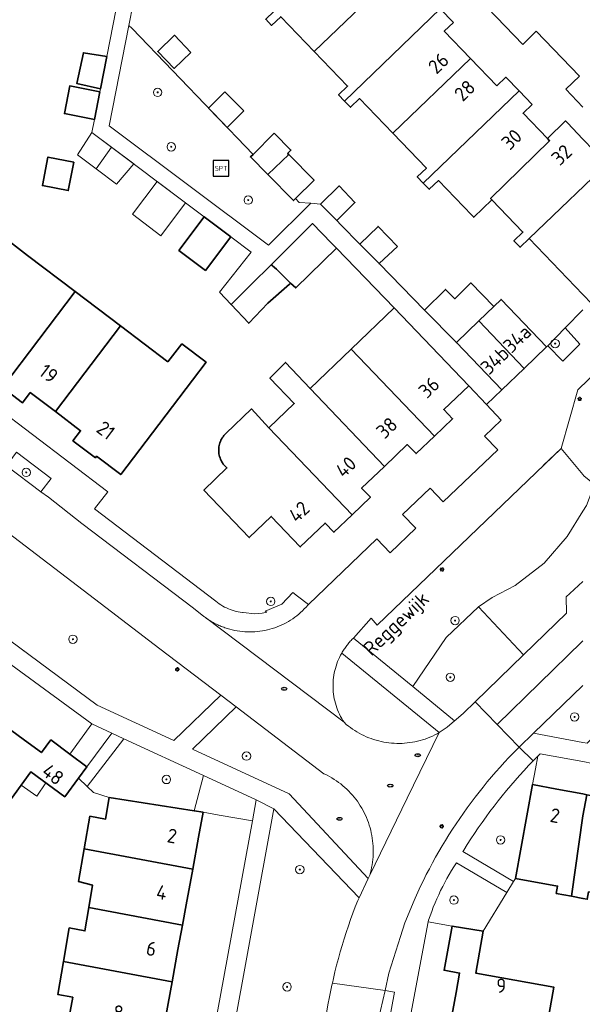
# Model space of a CAD drawing. Header units: metres. Extents: x 152610 to 160096, y 456114 to 462495.
# Tile 587 of 938: x 158446 to 158500, y 460274 to 460368. Entities that reach past the tile are written whole.
import ezdxf
from ezdxf.enums import TextEntityAlignment as Align

# ---------------------------------------------------------------- set-up
doc = ezdxf.new("R2010")
doc.units = ezdxf.units.M
doc.header["$LTSCALE"] = 0.5
doc.layers.get('0').update_dxf_attribs({"linetype": 'CONTINUOUS'})
for name, color, linetype, lineweight in [('B-PV-GR-BEPLANTING_CULTUUR_BODEMBEDEKKER-GV', 251, 'CONTINUOUS', 18), ('B-PV-GR-BEPLANTING_CULTUUR_BOSPLANTSOEN-GV', 251, 'CONTINUOUS', 18), ('B-PV-GR-BEPLANTING_CULTUUR_HEESTERS-GV', 251, 'CONTINUOUS', 18), ('B-PV-GR-BOOM-S', 251, 'CONTINUOUS', 25), ('B-PV-GR-HAAG-GV', 251, 'CONTINUOUS', 13), ('B-PV-IE-MEUBILAIR-S', 251, 'CONTINUOUS', 25), ('B-PV-IE-MEUBILAIR_WEGMEUBILAIR-S', 251, 'CONTINUOUS', 25), ('B-PV-IE-TERREINAFSCHEIDING_KUNSTMATIG_MUUR-G', 251, 'IE-TERREINAFSCHEIDING_KUNSTMATIG-SO', 18), ('B-PV-OG-BEBOUWING-GV', 6, 'CONTINUOUS', 35), ('B-PV-OG-BEBOUWING-T18', 1, 'CONTINUOUS', 18), ('B-PV-OG-BEBOUWING_SCHUUR-GV', 251, 'CONTINUOUS', 18), ('B-PV-OG-TERREIN_BEGROEID-GV', 251, 'CONTINUOUS', 18), ('B-PV-OG-TOPOGRAFIE-T18', 1, 'CONTINUOUS', 18), ('B-PV-VH-GESLOTENVERHARDING_ASFALT-GV', 251, 'CONTINUOUS', 18), ('B-PV-VH-ONVERHARD_ZAND-GV', 251, 'CONTINUOUS', 18), ('B-PV-VH-OPENVERHARDING_BETONSTRAATSTEEN-GV', 251, 'CONTINUOUS', 18), ('B-PV-VH-OPENVERHARDING_TEGEL-GV', 251, 'CONTINUOUS', 18)]:
    doc.layers.add(name, color=color, linetype=linetype, lineweight=lineweight)
doc.styles.add('NLCS-ISO', font='NLCS-ISO.ttf')
doc.styles.add('NLCS-ISO-M750-T18', font='NLCS-ISO.ttf', dxfattribs={"height": 1.35})
doc.linetypes.add('IE-TERREINAFSCHEIDING_KUNSTMATIG-SO', pattern='A,4,[82,NLCS.SHX,S=0.75,R=90,X=0,Y=0],4,-2', length=10)

# ---------------------------------------------------------------- blocks, each defined once
blk = doc.blocks.new('SIE-MEUBILAIR_PAAL_LICHTMAST-SO')
for points in [[(-0.62, 0), (-1, 0)], [(-0.71, 0.71), (-0.44, 0.44)], [(0, 1), (0, 0.62)], [(0.44, 0.44), (0.71, 0.71)], [(1, 0), (0.62, 0)], [(-0.71, -0.71), (-0.44, -0.44)], [(0, -0.62), (0, -1)], [(0.44, -0.44), (0.71, -0.71)]]:
    blk.add_lwpolyline(points)
blk.add_circle((0, 0), 0.5)
blk = doc.blocks.new('SIE-MEUBILAIR_PUT_RIOOLPUT-SO')
blk.add_ellipse((0, 0), major_axis=(1.25, 0), ratio=0.54)
at = {"style": 'NLCS-ISO'}
blk.add_text('ri', height=0.75, dxfattribs=at).set_placement((-0.04, 0.07), align=Align.MIDDLE_CENTER)
blk = doc.blocks.new('SIE-WEG_SPEELTOESTEL-SO')
at = {"flags": 128}
blk.add_lwpolyline([(-3.75, -3.75), (3.75, -3.75), (3.75, 3.75), (-3.75, 3.75)], close=True, dxfattribs=at)
at = {"style": 'NLCS-ISO'}
blk.add_text('SPT', height=2.25, dxfattribs=at).set_placement((0, 0), align=Align.MIDDLE_CENTER)
blk = doc.blocks.new('SGR-BOOM_GBKN-SO')
at = {"linetype": 'ByBlock', "lineweight": 18}
h = blk.add_hatch(color=0, dxfattribs=at)
h.dxf.hatch_style = 1
edge = h.paths.add_edge_path()
edge.add_arc((0, 0), 0.25, 0, 360)
at = {"color": 0, "linetype": 'ByBlock', "lineweight": 18}
for radius in [2, 0.25]:
    blk.add_circle((0, 0), radius, dxfattribs=at)
at = {"color": 0, "linetype": 'ByBlock', "lineweight": 18, "style": 'NLCS-ISO'}
blk.add_attdef('SOORT', (2.5, 0), '', height=1.5, dxfattribs=at)

msp = doc.modelspace()

# ---------------------------------------------------------------- linework, layer by layer
at = {"layer": 'B-PV-GR-BEPLANTING_CULTUUR_BODEMBEDEKKER-GV', "flags": 128}
msp.add_lwpolyline([(158449.47, 460323.97), (158446.17, 460326.47), (158445.195, 460325.164), (158448.485, 460322.704)], close=True, dxfattribs=at)
at = {"layer": 'B-PV-GR-BEPLANTING_CULTUUR_BOSPLANTSOEN-GV', "flags": 128}
for points in [[(158500, 460332.851), (158499.52, 460332.39), (158497.92, 460326.8), (158500, 460324.337)], [(158500, 460320.85), (158498.508, 460318.46), (158496.328, 460315.918), (158493.56, 460313.795), (158491.365, 460312.66), (158490.085, 460311.761), (158494.369, 460307.206), (158498.45, 460311.15), (158498.41, 460312.72), (158498.77, 460313.02), (158500, 460314.178)]]:
    msp.add_lwpolyline(points, dxfattribs=at)
at = {"layer": 'B-PV-GR-BEPLANTING_CULTUUR_HEESTERS-GV', "flags": 128}
for points in [[(158499.703, 460336.71), (158498.327, 460338.28), (158496.658, 460336.569), (158498.081, 460335.118)], [(158455.23, 460299.76), (158453.324, 460300.647), (158451.235, 460297.759), (158452.84, 460296.55)], [(158454.982, 460293.64), (158463.054, 460292.373), (158463.933, 460295.737), (158456.35, 460299.23), (158452.87, 460294.694), (158453.48, 460294.12)], [(158495.487, 460296.385), (158495.704, 460297.574), (158495.49, 460297.357), (158495.278, 460297.138), (158494.84, 460296.679), (158494.408, 460296.214), (158493.981, 460295.744), (158493.561, 460295.268), (158493.146, 460294.787), (158492.738, 460294.301), (158492.336, 460293.81), (158491.94, 460293.314), (158491.551, 460292.813), (158491.167, 460292.307), (158490.79, 460291.797), (158490.42, 460291.281), (158490.056, 460290.761), (158489.699, 460290.236), (158489.348, 460289.707), (158489.004, 460289.174), (158488.667, 460288.636), (158488.585, 460288.503), (158493.4, 460285.67), (158493.586, 460285.953), (158495.21, 460294.87)], [(158492.783, 460284.616), (158487.977, 460287.426), (158487.742, 460287.063), (158487.515, 460286.696), (158487.294, 460286.325), (158487.08, 460285.95), (158486.873, 460285.571), (158486.673, 460285.188), (158486.48, 460284.801), (158486.294, 460284.411), (158486.116, 460284.017), (158485.945, 460283.621), (158485.781, 460283.221), (158485.625, 460282.818), (158485.476, 460282.413), (158485.334, 460282.004), (158485.28, 460281.84), (158487.57, 460281.43), (158490.529, 460280.931)]]:
    msp.add_lwpolyline(points, close=True, dxfattribs=at)
at = {"layer": 'B-PV-GR-HAAG-GV', "flags": 128}
msp.add_lwpolyline([(158480.398, 460271.408), (158479.43, 460266.23), (158477.219, 460255.883), (158478.51, 460255.65), (158482.105, 460275.134), (158481.197, 460275.302), (158480.769, 460273.39)], close=True, dxfattribs=at)
at = {"layer": 'B-PV-IE-TERREINAFSCHEIDING_KUNSTMATIG_MUUR-G', "flags": 128}
msp.add_lwpolyline([(158496.239, 460325.186), (158497.92, 460326.8), (158499.52, 460332.39), (158501.52, 460334.31)], dxfattribs=at)
at = {"layer": 'B-PV-OG-BEBOUWING-GV', "flags": 128}
for points in [[(158480.2, 460375.06), (158478.95, 460376.36), (158469.851, 460367.599), (158470.41, 460367.01), (158471.28, 460367.84), (158474.45, 460364.54), (158481.83, 460371.64), (158479.34, 460374.23)], [(158484.33, 460369.04), (158481.83, 460371.64), (158474.45, 460364.54), (158477.63, 460361.24), (158476.77, 460360.41), (158477.33, 460359.82), (158486.44, 460368.58), (158485.19, 460369.88)], [(158487.69, 460367.28), (158486.44, 460368.58), (158477.33, 460359.82), (158477.9, 460359.23), (158478.77, 460360.06), (158481.94, 460356.76), (158489.32, 460363.86), (158486.82, 460366.45)], [(158462.733, 460364.448), (158461.174, 460366.07), (158459.588, 460364.546), (158461.147, 460362.923)], [(158454.739, 460364.052), (158452.521, 460364.418), (158451.909, 460361.492), (158454.142, 460360.991)], [(158491.82, 460361.26), (158489.32, 460363.86), (158481.94, 460356.76), (158485.12, 460353.46), (158484.25, 460352.62), (158484.82, 460352.03), (158493.93, 460360.8), (158492.68, 460362.09)], [(158454.087, 460360.713), (158451.228, 460361.27), (158450.712, 460358.638), (158453.571, 460358.081)], [(158495.18, 460359.5), (158493.93, 460360.8), (158484.82, 460352.03), (158485.39, 460351.44), (158486.26, 460352.27), (158489.43, 460348.97), (158489.62, 460348.78), (158491.35, 460350.44), (158491.223, 460350.574), (158496.83, 460356.049), (158496.62, 460356.27), (158494.31, 460358.67)], [(158498.54, 460357.74), (158498.35, 460357.93), (158496.62, 460356.27), (158496.83, 460356.049), (158491.223, 460350.574), (158491.35, 460350.44), (158494.3, 460347.37), (158493.44, 460346.54), (158494.031, 460345.929), (158494.9, 460346.75), (158503.15, 460354.68), (158501.896, 460355.976), (158501.03, 460355.14), (158500, 460356.216)], [(158470.668, 460356.758), (158468.648, 460354.759), (158468.398, 460354.511), (158470.061, 460352.831), (158472.038, 460354.731), (158471.926, 460354.844), (158472.248, 460355.162)], [(158451.594, 460354.016), (158449.14, 460354.493), (158448.617, 460351.792), (158451.071, 460351.315)], [(158472.038, 460354.731), (158470.061, 460352.831), (158472.497, 460350.37), (158472.687, 460350.558), (158474.446, 460352.299)], [(158504.398, 460353.379), (158503.15, 460354.68), (158494.9, 460346.75), (158500, 460341.454), (158500.85, 460340.57), (158505.35, 460344.9), (158503.34, 460346.99), (158506.21, 460349.76), (158503.53, 460352.55)], [(158476.595, 460348.485), (158478.334, 460350.186), (158476.822, 460351.753), (158475.07, 460350.04)], [(158466.522, 460346.932), (158464.004, 460348.825), (158461.6, 460345.628), (158464.118, 460343.735)], [(158472.22, 460342.529), (158472.698, 460342.069), (158476.574, 460345.84), (158476.118, 460346.311), (158474.31, 460348.18), (158472.181, 460346.066), (158470.391, 460344.29), (158470.505, 460344.181), (158470.86, 460343.839)], [(158482.375, 460345.995), (158480.534, 460347.905), (158478.8, 460346.236), (158480.623, 460344.376)], [(158447.22, 460345.16), (158444.911, 460346.909), (158441.142, 460341.929), (158443.45, 460340.18), (158441.038, 460336.992), (158443.64, 460335.02), (158442.92, 460334.06), (158444.83, 460332.61), (158451.74, 460341.73)], [(158472.105, 460342.428), (158472.22, 460342.529), (158470.86, 460343.839), (158470.505, 460344.181), (158470.391, 460344.29), (158468.482, 460342.395), (158466.56, 460340.49), (158468.242, 460338.705), (158470.052, 460340.616)], [(158484.951, 460339.96), (158487.97, 460336.88), (158490.1, 460338.93), (158491.53, 460340.306), (158489.343, 460342.537), (158487.816, 460341.04), (158486.952, 460341.921)], [(158456.05, 460338.47), (158451.74, 460341.73), (158444.83, 460332.61), (158446.74, 460331.16), (158447.47, 460332.12), (158449.86, 460330.31)], [(158496.55, 460336.46), (158492.22, 460340.97), (158491.53, 460340.306), (158490.1, 460338.93), (158494.42, 460334.41)], [(158489.15, 460332.76), (158482.07, 460340.16), (158477.97, 460336.24), (158485.88, 460327.97), (158487.61, 460329.63), (158486.78, 460330.5)], [(158460.56, 460335.04), (158456.05, 460338.47), (158449.86, 460330.31), (158452.25, 460328.49), (158451.53, 460327.54), (158453.656, 460325.925), (158453.773, 460326.079), (158456.074, 460324.33), (158459.1, 460328.31), (158462.879, 460333.29), (158464.179, 460334.999), (158461.887, 460336.741)], [(158494.42, 460334.41), (158490.1, 460338.93), (158487.97, 460336.88), (158492.29, 460332.37)], [(158485.88, 460327.97), (158477.97, 460336.24), (158474.07, 460332.51), (158481.139, 460325.109), (158483.31, 460327.18), (158484.14, 460326.32)], [(158474.07, 460332.51), (158471.742, 460334.981), (158470.253, 460333.477), (158472.564, 460331.073), (158470.16, 460328.78), (158478.069, 460320.509), (158479.8, 460322.17), (158478.97, 460323.04), (158481.139, 460325.109)], [(158470.16, 460328.78), (158468.496, 460330.565), (158466.056, 460328.231), (158465.963, 460328.137), (158465.876, 460328.037), (158465.795, 460327.932), (158465.721, 460327.822), (158465.653, 460327.708), (158465.593, 460327.59), (158465.539, 460327.469), (158465.493, 460327.345), (158465.455, 460327.218), (158465.424, 460327.089), (158465.401, 460326.959), (158465.386, 460326.827), (158465.379, 460326.695), (158465.38, 460326.562), (158465.389, 460326.43), (158465.406, 460326.299), (158465.431, 460326.169), (158465.464, 460326.04), (158465.504, 460325.914), (158465.552, 460325.791), (158465.607, 460325.67), (158465.67, 460325.554), (158465.739, 460325.441), (158465.815, 460325.332), (158465.898, 460325.229), (158465.986, 460325.13), (158466.081, 460325.037), (158466.167, 460324.961), (158463.97, 460322.86), (158468.29, 460318.34), (158470.38, 460320.35), (158473.14, 460317.46), (158475.5, 460319.72), (158476.33, 460318.85), (158478.069, 460320.509)], [(158446.929, 460299.093), (158444.23, 460301.07), (158438.88, 460293.76), (158443.4, 460290.45), (158447.516, 460296.079), (158450.746, 460293.711), (158452.04, 460295.48), (158452.84, 460296.55), (158451.235, 460297.759), (158449.43, 460299.12), (158448.53, 460297.92)], [(158497.518, 460294.441), (158495.21, 460294.87), (158493.586, 460285.953), (158497.59, 460285.22), (158497.46, 460284.53), (158498.92, 460284.262), (158499.999, 460291.888), (158500.374, 460293.912), (158500, 460293.982)], [(158462.909, 460286.848), (158463.464, 460289.868), (158463.9, 460292.24), (158463.054, 460292.373), (158454.982, 460293.64), (158454.62, 460291.589), (158453.131, 460291.864), (158452.598, 460288.752)], [(158500.71, 460293.85), (158500.374, 460293.912), (158499.999, 460291.888), (158498.92, 460284.262), (158498.93, 460284.26), (158500, 460284.058), (158500.41, 460283.98), (158500.54, 460284.67), (158504.369, 460283.96), (158506.02, 460292.87), (158503.91, 460293.259)], [(158462.909, 460286.848), (158452.598, 460288.752), (158452.068, 460285.662), (158453.382, 460285.325), (158453.036, 460283.206), (158461.927, 460281.506), (158462.283, 460283.442)], [(158461.927, 460281.506), (158453.036, 460283.206), (158452.669, 460280.961), (158451.18, 460281.248), (158450.635, 460278.075), (158460.942, 460276.142), (158461.505, 460279.207)], [(158490.529, 460280.931), (158487.57, 460281.43), (158486.804, 460277.231), (158488.28, 460276.96), (158487.946, 460275.114), (158487.33, 460271.71), (158496.24, 460270.092), (158497.25, 460275.61), (158489.81, 460276.96)], [(158460.942, 460276.142), (158450.635, 460278.075), (158450.093, 460274.922), (158451.507, 460274.659), (158451.069, 460272.296), (158458.451, 460270.96), (158458.06, 460268.87), (158461.01, 460268.36), (158461.45, 460270.63), (158459.98, 460270.91), (158460.341, 460272.876)]]:
    msp.add_lwpolyline(points, close=True, dxfattribs=at)
at = {"layer": 'B-PV-OG-BEBOUWING_SCHUUR-GV', "flags": 128}
for points in [[(158467.77, 460358.894), (158465.956, 460360.698), (158464.422, 460359.156), (158466.196, 460357.31)], [(158453.728, 460353.377), (158455.198, 460355.446), (158453.33, 460356.85), (158451.973, 460354.704)], [(158457.304, 460353.862), (158455.198, 460355.446), (158453.728, 460353.377), (158455.655, 460351.914)], [(158462.235, 460350.155), (158459.534, 460352.185), (158457.174, 460349.063), (158459.87, 460347.025)], [(158448.956, 460295.024), (158447.516, 460296.079), (158446.596, 460294.82), (158448.087, 460293.779)]]:
    msp.add_lwpolyline(points, close=True, dxfattribs=at)
at = {"layer": 'B-PV-OG-TERREIN_BEGROEID-GV', "flags": 128}
for points in [[(158457.157, 460366.715), (158456.847, 460367.001), (158454.983, 460357.484), (158470.102, 460346.117), (158474.127, 460350.11), (158473.04, 460350.19), (158472.687, 460350.558), (158472.497, 460350.37), (158470.061, 460352.831), (158468.398, 460354.511), (158468.648, 460354.759)], [(158500, 460324.337), (158497.92, 460326.8), (158480.45, 460310.03), (158479.87, 460310.68), (158478.19, 460308.8), (158483.836, 460304.187), (158487.006, 460308.839), (158490.085, 460311.761), (158491.365, 460312.66), (158493.56, 460313.795), (158496.328, 460315.918), (158498.508, 460318.46), (158500, 460320.85), (158500.339, 460321.393), (158501.092, 460323.395), (158500.105, 460324.213)], [(158494.369, 460307.206), (158490.085, 460311.761), (158487.006, 460308.839), (158483.836, 460304.187), (158487.81, 460300.94), (158487.887, 460301.008), (158487.96, 460301.072), (158488.64, 460301.67), (158489.759, 460302.751)], [(158486.331, 460299.808), (158477.074, 460307.359), (158476.967, 460307.163), (158476.866, 460306.963), (158476.773, 460306.759), (158476.687, 460306.553), (158476.609, 460306.343), (158476.538, 460306.131), (158476.475, 460305.916), (158476.42, 460305.699), (158476.372, 460305.481), (158476.332, 460305.261), (158476.3, 460305.039), (158476.276, 460304.817), (158476.26, 460304.594), (158476.252, 460304.37), (158476.252, 460304.146), (158476.26, 460303.923), (158476.276, 460303.7), (158476.3, 460303.477), (158476.332, 460303.256), (158476.372, 460303.036), (158476.419, 460302.817), (158476.475, 460302.6), (158476.538, 460302.386), (158476.609, 460302.173), (158476.687, 460301.964), (158476.773, 460301.757), (158476.866, 460301.554), (158476.966, 460301.354), (158477.073, 460301.157), (158477.188, 460300.965), (158477.3, 460300.79), (158477.511, 460300.592), (158477.704, 460300.435), (158477.902, 460300.285), (158478.105, 460300.141), (158478.313, 460300.003), (158478.524, 460299.873), (158478.74, 460299.749), (158478.96, 460299.632), (158479.183, 460299.522), (158479.41, 460299.42), (158479.64, 460299.325), (158479.873, 460299.237), (158480.108, 460299.157), (158480.346, 460299.084), (158480.587, 460299.02), (158480.829, 460298.962), (158481.073, 460298.913), (158481.318, 460298.872), (158481.565, 460298.838), (158481.812, 460298.813), (158482.06, 460298.795), (158482.309, 460298.786), (158482.558, 460298.784), (158482.806, 460298.79), (158483.055, 460298.805), (158483.303, 460298.827), (158483.55, 460298.858), (158483.795, 460298.896), (158484.04, 460298.942), (158484.283, 460298.996), (158484.524, 460299.058), (158484.763, 460299.127), (158484.999, 460299.204), (158485.233, 460299.289), (158485.465, 460299.381), (158485.693, 460299.481), (158485.917, 460299.587), (158486.139, 460299.701)], [(158475.384, 460295.907), (158467.03, 460302.26), (158462.89, 460298.25), (158472.08, 460293.98), (158479.6, 460285.94), (158479.733, 460286.264), (158479.802, 460286.509), (158479.863, 460286.755), (158479.917, 460287.004), (158479.962, 460287.254), (158480, 460287.505), (158480.03, 460287.757), (158480.052, 460288.01), (158480.066, 460288.264), (158480.072, 460288.518), (158480.069, 460288.772), (158480.059, 460289.026), (158480.041, 460289.28), (158480.015, 460289.533), (158479.981, 460289.784), (158479.939, 460290.035), (158479.889, 460290.284), (158479.832, 460290.532), (158479.766, 460290.777), (158479.693, 460291.021), (158479.613, 460291.262), (158479.524, 460291.5), (158479.429, 460291.735), (158479.326, 460291.968), (158479.215, 460292.197), (158479.098, 460292.422), (158478.973, 460292.644), (158478.842, 460292.861), (158478.704, 460293.074), (158478.559, 460293.283), (158478.408, 460293.487), (158478.25, 460293.687), (158478.086, 460293.881), (158477.916, 460294.07), (158477.74, 460294.253), (158477.559, 460294.431), (158477.372, 460294.603), (158477.18, 460294.769), (158476.982, 460294.929), (158476.78, 460295.083), (158476.573, 460295.23), (158476.361, 460295.371), (158476.145, 460295.505), (158475.925, 460295.632), (158475.701, 460295.752), (158475.473, 460295.865)], [(158468.59, 460291.42), (158468.94, 460293.43), (158463.933, 460295.737), (158463.054, 460292.373), (158463.9, 460292.24), (158465.416, 460291.975)]]:
    msp.add_lwpolyline(points, close=True, dxfattribs=at)
for points in [[(158439.935, 460312.677), (158453.82, 460302.42), (158461.1, 460299.07), (158465.58, 460303.36), (158459.8, 460307.77), (158454.12, 460312.11), (158444.247, 460319.603)], [(158500, 460304.285), (158495.3, 460299.75), (158500, 460298.886)], [(158475.458, 460272.258), (158475.794, 460274.111), (158475.879, 460274.559), (158476.006, 460275.194), (158476.141, 460275.828), (158476.183, 460276.017), (158476.283, 460276.459), (158476.434, 460277.089), (158476.592, 460277.717), (158476.758, 460278.343), (158476.932, 460278.967), (158477.113, 460279.589), (158477.302, 460280.209), (158477.499, 460280.826), (158477.703, 460281.44), (158477.915, 460282.052), (158478.135, 460282.662), (158478.362, 460283.268), (158478.596, 460283.872), (158478.72, 460284.11), (158470.63, 460292.56), (158466.44, 460269.61)]]:
    msp.add_lwpolyline(points, dxfattribs=at)
at = {"layer": 'B-PV-VH-GESLOTENVERHARDING_ASFALT-GV', "flags": 128}
for points in [[(158500, 460314.178), (158498.77, 460313.02), (158498.41, 460312.72), (158498.45, 460311.15), (158494.369, 460307.206), (158489.759, 460302.751), (158491.848, 460300.582), (158499.888, 460308.439), (158500, 460308.548)], [(158500, 460308.548), (158499.888, 460308.439), (158491.848, 460300.582), (158493.928, 460298.422), (158495.3, 460299.75), (158500, 460304.285)]]:
    msp.add_lwpolyline(points, dxfattribs=at)
at = {"layer": 'B-PV-VH-ONVERHARD_ZAND-GV', "flags": 128}
msp.add_lwpolyline([(158480.398, 460271.408), (158479.43, 460266.23), (158477.219, 460255.883), (158478.51, 460255.65), (158482.105, 460275.134), (158481.197, 460275.302), (158480.769, 460273.39)], close=True, dxfattribs=at)
at = {"layer": 'B-PV-VH-OPENVERHARDING_BETONSTRAATSTEEN-GV', "flags": 128}
for points in [[(158490.92, 460368.69), (158494.28, 460365.21), (158495.57, 460366.45), (158499.68, 460362.19), (158498.38, 460360.94), (158500, 460359.257)], [(158500, 460339.994), (158498.327, 460338.28), (158499.703, 460336.71), (158498.081, 460335.118), (158496.658, 460336.569), (158496.55, 460336.46), (158494.42, 460334.41), (158492.29, 460332.37), (158490.843, 460330.986), (158492.24, 460329.51), (158490.65, 460327.99), (158491.9, 460326.69), (158486.73, 460321.74), (158485.48, 460323.05), (158482.86, 460320.55), (158484.12, 460319.23), (158481.67, 460316.9), (158480.42, 460318.21), (158473.91, 460312), (158473.841, 460311.917), (158473.682, 460311.737), (158473.517, 460311.562), (158473.347, 460311.392), (158473.171, 460311.228), (158472.989, 460311.071), (158472.803, 460310.919), (158472.611, 460310.774), (158472.415, 460310.635), (158472.215, 460310.503), (158472.01, 460310.377), (158471.801, 460310.258), (158471.588, 460310.147), (158471.371, 460310.042), (158471.152, 460309.945), (158470.929, 460309.855), (158470.703, 460309.773), (158470.474, 460309.698), (158470.244, 460309.631), (158470.011, 460309.571), (158469.776, 460309.519), (158469.54, 460309.476), (158469.302, 460309.44), (158469.063, 460309.412), (158468.824, 460309.391), (158468.584, 460309.379), (158468.343, 460309.375), (158468.103, 460309.379), (158467.863, 460309.391), (158467.624, 460309.411), (158467.385, 460309.439), (158467.147, 460309.475), (158466.911, 460309.518), (158466.676, 460309.57), (158466.443, 460309.629), (158466.324, 460309.662), (158466.206, 460309.698), (158466.088, 460309.735), (158465.971, 460309.775), (158465.855, 460309.816), (158465.739, 460309.86), (158465.624, 460309.905), (158465.51, 460309.953), (158465.397, 460310.002), (158465.285, 460310.053), (158465.174, 460310.106), (158465.144, 460310.121), (158465.063, 460310.161), (158464.953, 460310.218), (158464.845, 460310.277), (158464.737, 460310.338), (158464.631, 460310.4), (158464.526, 460310.465), (158464.421, 460310.531), (158464.318, 460310.599), (158464.216, 460310.668), (158464.115, 460310.739), (158477.3, 460300.79), (158477.188, 460300.965), (158477.073, 460301.157), (158476.966, 460301.354), (158476.866, 460301.554), (158476.773, 460301.757), (158476.687, 460301.964), (158476.609, 460302.173), (158476.538, 460302.386), (158476.475, 460302.6), (158476.419, 460302.817), (158476.372, 460303.036), (158476.332, 460303.256), (158476.3, 460303.477), (158476.276, 460303.7), (158476.26, 460303.923), (158476.252, 460304.146), (158476.252, 460304.37), (158476.26, 460304.594), (158476.276, 460304.817), (158476.3, 460305.039), (158476.332, 460305.261), (158476.372, 460305.481), (158476.42, 460305.699), (158476.475, 460305.916), (158476.538, 460306.131), (158476.609, 460306.343), (158476.687, 460306.553), (158476.773, 460306.759), (158476.866, 460306.963), (158476.967, 460307.163), (158477.074, 460307.359), (158477.128, 460307.452), (158477.183, 460307.545), (158477.24, 460307.636), (158477.298, 460307.727), (158477.358, 460307.816), (158477.419, 460307.904), (158477.482, 460307.992), (158477.547, 460308.078), (158477.578, 460308.119), (158477.612, 460308.163), (158477.68, 460308.247), (158477.749, 460308.329), (158477.819, 460308.411), (158477.89, 460308.491), (158477.963, 460308.57), (158478.038, 460308.648), (158478.113, 460308.725), (158478.19, 460308.8), (158479.87, 460310.68), (158480.45, 460310.03), (158497.92, 460326.8), (158499.52, 460332.39), (158500, 460332.851)], [(158444.247, 460319.603), (158454.12, 460312.11), (158459.8, 460307.77), (158465.58, 460303.36), (158467.03, 460302.26), (158475.384, 460295.907), (158475.473, 460295.865), (158475.701, 460295.752), (158475.925, 460295.632), (158476.145, 460295.505), (158476.361, 460295.371), (158476.573, 460295.23), (158476.78, 460295.083), (158476.982, 460294.929), (158477.18, 460294.769), (158477.372, 460294.603), (158477.559, 460294.431), (158477.74, 460294.253), (158477.916, 460294.07), (158478.086, 460293.881), (158478.25, 460293.687), (158478.408, 460293.487), (158478.559, 460293.283), (158478.704, 460293.074), (158478.842, 460292.861), (158478.973, 460292.644), (158479.098, 460292.422), (158479.215, 460292.197), (158479.326, 460291.968), (158479.429, 460291.735), (158479.524, 460291.5), (158479.613, 460291.262), (158479.693, 460291.021), (158479.766, 460290.777), (158479.832, 460290.532), (158479.889, 460290.284), (158479.939, 460290.035), (158479.981, 460289.784), (158480.015, 460289.533), (158480.041, 460289.28), (158480.059, 460289.026), (158480.069, 460288.772), (158480.072, 460288.518), (158480.066, 460288.264), (158480.052, 460288.01), (158480.03, 460287.757), (158480, 460287.505), (158479.962, 460287.254), (158479.917, 460287.004), (158479.863, 460286.755), (158479.802, 460286.509), (158479.733, 460286.264), (158483.303, 460293.58), (158486.331, 460299.808), (158486.139, 460299.701), (158485.917, 460299.587), (158485.693, 460299.481), (158485.465, 460299.381), (158485.233, 460299.289), (158484.999, 460299.204), (158484.763, 460299.127), (158484.524, 460299.058), (158484.283, 460298.996), (158484.04, 460298.942), (158483.795, 460298.896), (158483.55, 460298.858), (158483.303, 460298.827), (158483.055, 460298.805), (158482.806, 460298.79), (158482.558, 460298.784), (158482.309, 460298.786), (158482.06, 460298.795), (158481.812, 460298.813), (158481.565, 460298.838), (158481.318, 460298.872), (158481.073, 460298.913), (158480.829, 460298.962), (158480.587, 460299.02), (158480.346, 460299.084), (158480.108, 460299.157), (158479.873, 460299.237), (158479.64, 460299.325), (158479.41, 460299.42), (158479.183, 460299.522), (158478.96, 460299.632), (158478.74, 460299.749), (158478.524, 460299.873), (158478.313, 460300.003), (158478.105, 460300.141), (158477.902, 460300.285), (158477.704, 460300.435), (158477.511, 460300.592), (158477.3, 460300.79), (158464.115, 460310.739), (158464.016, 460310.813), (158463.964, 460310.852), (158462.99, 460311.63), (158452.38, 460319.69), (158449.2, 460322.17), (158448.485, 460322.704), (158445.195, 460325.164)]]:
    msp.add_lwpolyline(points, dxfattribs=at)
for points in [[(158491.848, 460300.582), (158489.759, 460302.751), (158488.64, 460301.67), (158487.96, 460301.072), (158487.887, 460301.008), (158487.81, 460300.94), (158487.105, 460300.329), (158486.331, 460299.808), (158483.303, 460293.58), (158479.733, 460286.264), (158479.6, 460285.94), (158478.72, 460284.11), (158478.596, 460283.872), (158478.362, 460283.268), (158478.135, 460282.662), (158477.915, 460282.052), (158477.703, 460281.44), (158477.499, 460280.826), (158477.302, 460280.209), (158477.113, 460279.589), (158476.932, 460278.967), (158476.758, 460278.343), (158476.592, 460277.717), (158476.434, 460277.089), (158476.283, 460276.459), (158476.183, 460276.017), (158481.197, 460275.302), (158481.568, 460276.959), (158482.659, 460280.45), (158483.069, 460281.748), (158483.946, 460283.867), (158484.044, 460284.087), (158484.301, 460284.652), (158484.566, 460285.214), (158484.838, 460285.772), (158485.117, 460286.326), (158485.403, 460286.877), (158485.696, 460287.424), (158485.997, 460287.968), (158486.304, 460288.507), (158486.618, 460289.042), (158486.939, 460289.574), (158487.267, 460290.101), (158487.602, 460290.624), (158487.943, 460291.142), (158488.291, 460291.656), (158488.646, 460292.166), (158489.007, 460292.671), (158489.374, 460293.171), (158489.749, 460293.666), (158490.129, 460294.157), (158490.516, 460294.642), (158490.909, 460295.123), (158491.308, 460295.599), (158491.713, 460296.069), (158492.124, 460296.534), (158492.541, 460296.994), (158492.964, 460297.448), (158493.393, 460297.897), (158493.928, 460298.422)], [(158456.35, 460299.23), (158455.23, 460299.76), (158452.84, 460296.55), (158452.04, 460295.48), (158452.87, 460294.694)], [(158481.197, 460275.302), (158476.183, 460276.017), (158476.141, 460275.828), (158476.006, 460275.194), (158475.879, 460274.559), (158475.794, 460274.111), (158475.458, 460272.258), (158480.398, 460271.408), (158480.769, 460273.39)]]:
    msp.add_lwpolyline(points, close=True, dxfattribs=at)
at = {"layer": 'B-PV-VH-OPENVERHARDING_TEGEL-GV', "flags": 128}
for points in [[(158456.78, 460374.46), (158454.739, 460364.052), (158454.142, 460360.991), (158454.087, 460360.713), (158453.571, 460358.081), (158453.33, 460356.85), (158464.004, 460348.825), (158466.522, 460346.932), (158468.48, 460345.46), (158465.461, 460341.658), (158466.56, 460340.49), (158468.482, 460342.395), (158470.391, 460344.29), (158472.181, 460346.066), (158474.31, 460348.18), (158476.118, 460346.311), (158476.574, 460345.84), (158482.07, 460340.16), (158489.15, 460332.76), (158490.843, 460330.986), (158492.29, 460332.37), (158487.97, 460336.88), (158484.951, 460339.96), (158480.623, 460344.376), (158478.8, 460346.236), (158477, 460348.072), (158476.595, 460348.485), (158475.07, 460350.04), (158474.127, 460350.11), (158470.102, 460346.117), (158454.983, 460357.484), (158456.847, 460367.001), (158458.494, 460375.411)], [(158446.17, 460326.47), (158449.47, 460323.97), (158448.485, 460322.704), (158449.2, 460322.17), (158452.38, 460319.69), (158462.99, 460311.63), (158463.964, 460310.852), (158464.016, 460310.813), (158464.115, 460310.739), (158464.216, 460310.668), (158464.318, 460310.599), (158464.421, 460310.531), (158464.526, 460310.465), (158464.631, 460310.4), (158464.737, 460310.338), (158464.845, 460310.277), (158464.953, 460310.218), (158465.063, 460310.161), (158465.144, 460310.121), (158465.174, 460310.106), (158465.285, 460310.053), (158465.397, 460310.002), (158465.51, 460309.953), (158465.624, 460309.905), (158465.739, 460309.86), (158465.855, 460309.816), (158465.971, 460309.775), (158466.088, 460309.735), (158466.206, 460309.698), (158466.324, 460309.662), (158466.443, 460309.629), (158466.676, 460309.57), (158466.911, 460309.518), (158467.147, 460309.475), (158467.385, 460309.439), (158467.624, 460309.411), (158467.863, 460309.391), (158468.103, 460309.379), (158468.343, 460309.375), (158468.584, 460309.379), (158468.824, 460309.391), (158469.063, 460309.412), (158469.302, 460309.44), (158469.54, 460309.476), (158469.776, 460309.519), (158470.011, 460309.571), (158470.244, 460309.631), (158470.474, 460309.698), (158470.703, 460309.773), (158470.929, 460309.855), (158471.152, 460309.945), (158471.371, 460310.042), (158471.588, 460310.147), (158471.801, 460310.258), (158472.01, 460310.377), (158472.215, 460310.503), (158472.415, 460310.635), (158472.611, 460310.774), (158472.803, 460310.919), (158472.989, 460311.071), (158473.171, 460311.228), (158473.347, 460311.392), (158473.517, 460311.562), (158473.682, 460311.737), (158473.841, 460311.917), (158473.91, 460312), (158472.882, 460312.777), (158472.42, 460313.127), (158471.371, 460312.017), (158469.788, 460311.355), (158469.949, 460311.244), (158469.514, 460311.168), (158468.802, 460311.109), (158467.712, 460311.223), (158467.629, 460311.232), (158467.433, 460311.258), (158467.239, 460311.292), (158467.046, 460311.334), (158466.855, 460311.384), (158466.666, 460311.442), (158466.479, 460311.507), (158466.296, 460311.58), (158466.115, 460311.66), (158465.938, 460311.747), (158465.765, 460311.842), (158465.595, 460311.943), (158465.43, 460312.051), (158465.269, 460312.166), (158465.113, 460312.287), (158453.57, 460321.06), (158454.849, 460322.701), (158436.909, 460336.309)], [(158438.35, 460311.58), (158453.324, 460300.647), (158455.23, 460299.76), (158456.35, 460299.23), (158463.933, 460295.737), (158468.94, 460293.43), (158470.63, 460292.56), (158478.72, 460284.11), (158479.6, 460285.94), (158472.08, 460293.98), (158462.89, 460298.25), (158467.03, 460302.26), (158465.58, 460303.36), (158461.1, 460299.07), (158453.82, 460302.42), (158439.935, 460312.677)], [(158479.821, 460252.642), (158485.28, 460281.84), (158485.334, 460282.004), (158485.476, 460282.413), (158485.625, 460282.818), (158485.781, 460283.221), (158485.945, 460283.621), (158486.116, 460284.017), (158486.294, 460284.411), (158486.48, 460284.801), (158486.673, 460285.188), (158486.873, 460285.571), (158487.08, 460285.95), (158487.294, 460286.325), (158487.515, 460286.696), (158487.742, 460287.063), (158487.977, 460287.426), (158492.783, 460284.616), (158493.4, 460285.67), (158488.585, 460288.503), (158488.667, 460288.636), (158489.004, 460289.174), (158489.348, 460289.707), (158489.699, 460290.236), (158490.056, 460290.761), (158490.42, 460291.281), (158490.79, 460291.797), (158491.167, 460292.307), (158491.551, 460292.813), (158491.94, 460293.314), (158492.336, 460293.81), (158492.738, 460294.301), (158493.146, 460294.787), (158493.561, 460295.268), (158493.981, 460295.744), (158494.408, 460296.214), (158494.84, 460296.679), (158495.278, 460297.138), (158493.928, 460298.422), (158493.393, 460297.897), (158492.964, 460297.448), (158492.541, 460296.994), (158492.124, 460296.534), (158491.713, 460296.069), (158491.308, 460295.599), (158490.909, 460295.123), (158490.516, 460294.642), (158490.129, 460294.157), (158489.749, 460293.666), (158489.374, 460293.171), (158489.007, 460292.671), (158488.646, 460292.166), (158488.291, 460291.656), (158487.943, 460291.142), (158487.602, 460290.624), (158487.267, 460290.101), (158486.939, 460289.574), (158486.618, 460289.042), (158486.304, 460288.507), (158485.997, 460287.968), (158485.696, 460287.424), (158485.403, 460286.877), (158485.117, 460286.326), (158484.838, 460285.772), (158484.566, 460285.214), (158484.301, 460284.652), (158484.044, 460284.087), (158483.946, 460283.867), (158483.069, 460281.748), (158482.659, 460280.45), (158481.568, 460276.959), (158481.197, 460275.302), (158482.105, 460275.134), (158478.51, 460255.65)]]:
    msp.add_lwpolyline(points, dxfattribs=at)
for points in [[(158483.836, 460304.187), (158478.19, 460308.8), (158478.113, 460308.725), (158478.038, 460308.648), (158477.963, 460308.57), (158477.89, 460308.491), (158477.819, 460308.411), (158477.749, 460308.329), (158477.68, 460308.247), (158477.612, 460308.163), (158477.578, 460308.119), (158477.547, 460308.078), (158477.482, 460307.992), (158477.419, 460307.904), (158477.358, 460307.816), (158477.298, 460307.727), (158477.24, 460307.636), (158477.183, 460307.545), (158477.128, 460307.452), (158477.074, 460307.359), (158486.331, 460299.808), (158487.105, 460300.329), (158487.81, 460300.94)], [(158500.926, 460296.881), (158502.58, 460298.38), (158508.64, 460304.05), (158511.84, 460307.14), (158510.284, 460308.384), (158500.41, 460298.81), (158500, 460298.886), (158495.3, 460299.75), (158493.928, 460298.422), (158495.278, 460297.138), (158495.49, 460297.357), (158495.704, 460297.574), (158495.946, 460297.805), (158500, 460297.053)], [(158470.63, 460292.56), (158468.94, 460293.43), (158468.59, 460291.42), (158464.26, 460267.76), (158461.01, 460268.36), (158458.06, 460268.87), (158457.855, 460267.729), (158457.78, 460267.31), (158461.02, 460266.66), (158465.36, 460265.88), (158462.397, 460250), (158460.734, 460241.094), (158462.492, 460240.713), (158464.197, 460250), (158467.75, 460269.37), (158466.44, 460269.61)]]:
    msp.add_lwpolyline(points, close=True, dxfattribs=at)

# ---------------------------------------------------------------- block references
at = {"layer": 'B-PV-GR-BOOM-S', "xscale": 0.2, "yscale": 0.2, "zscale": 0.2}
for p in [(158459.576, 460360.651), (158460.87, 460355.478), (158468.189, 460350.415), (158497.366, 460336.778), (158447.088, 460324.537), (158470.33, 460312.28), (158487.852, 460310.455), (158451.527, 460308.68), (158487.401, 460305.067), (158499.212, 460301.3), (158468.019, 460297.58), (158460.407, 460295.36), (158492.178, 460289.609), (158473.093, 460286.797), (158487.738, 460283.9), (158471.881, 460275.654)]:
    msp.add_blockref('SGR-BOOM_GBKN-SO', p, dxfattribs=at)
at = {"layer": 'B-PV-IE-MEUBILAIR-S', "xscale": 0.2, "yscale": 0.2, "zscale": 0.2}
for name, p in [('SIE-MEUBILAIR_PAAL_LICHTMAST-SO', (158499.69, 460331.525)), ('SIE-MEUBILAIR_PAAL_LICHTMAST-SO', (158486.613, 460315.316)), ('SIE-MEUBILAIR_PAAL_LICHTMAST-SO', (158461.438, 460305.824)), ('SIE-MEUBILAIR_PUT_RIOOLPUT-SO', (158471.605, 460303.98)), ('SIE-MEUBILAIR_PUT_RIOOLPUT-SO', (158484.3, 460297.66)), ('SIE-MEUBILAIR_PUT_RIOOLPUT-SO', (158481.69, 460294.77)), ('SIE-MEUBILAIR_PUT_RIOOLPUT-SO', (158476.867, 460291.611)), ('SIE-MEUBILAIR_PAAL_LICHTMAST-SO', (158486.579, 460290.905))]:
    msp.add_blockref(name, p, dxfattribs=at)
at = {"layer": 'B-PV-IE-MEUBILAIR_WEGMEUBILAIR-S', "xscale": 0.2, "yscale": 0.2, "zscale": 0.2}
msp.add_blockref('SIE-WEG_SPEELTOESTEL-SO', (158465.6, 460353.43), dxfattribs=at)

# ---------------------------------------------------------------- texts
at = {"layer": 'B-PV-OG-BEBOUWING-T18', "style": 'NLCS-ISO-M750-T18'}
for s, rotation, p in [('26', 44, (158486.271, 460363.419)), ('28', 43.9, (158488.768, 460360.827)), ('30', 43.9, (158493.23, 460356.186)), ('32', 43.8, (158497.979, 460354.711)), ('34a', 43.9, (158493.751, 460337.236)), ('34b', 43.8, (158491.626, 460335.195)), ('19', 322.8, (158449.218, 460333.935)), ('36', 43.8, (158485.371, 460332.611)), ('21', 322.8, (158454.659, 460328.545)), ('38', 43.5, (158481.36, 460328.775)), ('40', 43.8, (158477.463, 460325.058)), ('42', 43.7, (158473.013, 460320.799)), ('48', 323, (158449.63, 460295.839)), ('2', 349.5, (158497.349, 460291.93)), ('2', 349.6, (158460.946, 460289.996)), ('4', 349.6, (158459.959, 460284.629)), ('6', 349.6, (158458.976, 460279.276)), ('8', 349.1, (158455.822, 460273.218))]:
    msp.add_text(s, height=1.35, rotation=rotation, dxfattribs=at).set_placement(p, align=Align.MIDDLE)
msp.add_text('9', height=1.35, dxfattribs=at).set_placement((158492.24, 460275.761), align=Align.MIDDLE)
at = {"layer": 'B-PV-OG-TOPOGRAFIE-T18', "style": 'NLCS-ISO-M750-T18'}
msp.add_text('Reggewijk', height=1.35, rotation=43.7, dxfattribs=at).set_placement((158482.372, 460310.026), align=Align.MIDDLE)

doc.saveas('drawing.dxf')
